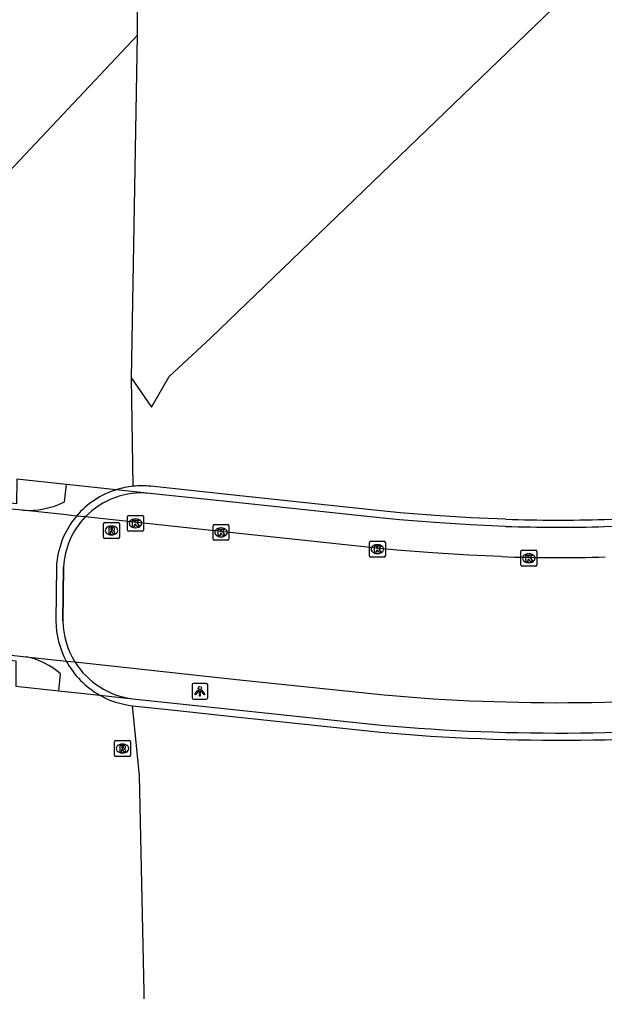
# Model space of a CAD drawing. Extents: x 156141 to 158132, y 385651 to 388399.
# Drawn here: x 156269.3 to 156306.4, y 386826.5 to 386888 of the extents above; entities that cross this region are included whole.
import ezdxf

# ---------------------------------------------------------------- set-up
doc = ezdxf.new("R2010")
doc.units = 0
for name, color, linetype in [('IMGEO_Berm_gesloten', 7, 'Continuous'), ('IMGEO_Berm_groen', 7, 'Continuous'), ('IMGEO_Grasland_overig', 7, 'Continuous'), ('IMGEO_Kolk', 7, 'Continuous'), ('IMGEO_Lichtpunt', 7, 'Continuous'), ('IMGEO_Loofbos', 7, 'Continuous'), ('IMGEO_Muur', 7, 'Continuous'), ('IMGEO_Rijbaan_lokaal_gesloten', 7, 'Continuous'), ('IMGEO_Rioolput', 7, 'Continuous'), ('IMGEO_Tunneldeel', 7, 'Continuous')]:
    doc.layers.add(name, color=color, linetype=linetype)

msp = doc.modelspace()

# ---------------------------------------------------------------- linework, layer by layer
at = {"layer": 'IMGEO_Berm_gesloten'}
for points in [[(156277.592, 386857.978), (156277.2, 386858.023), (156275.455, 386858.208), (156272.304, 386858.547)], [(156271.818, 386845.493), (156274.42, 386845.213), (156276.515, 386844.988)]]:
    msp.add_lwpolyline(points, dxfattribs=at)
for centre, radius, start, end in [((156277.071, 386853.047), 4.958, 83.96884, 136.07155), ((156277.097, 386849.961), 5.007, 211.91593, 263.32381)]:
    msp.add_arc(centre, radius, start, end, dxfattribs=at)
at = {"layer": 'IMGEO_Berm_groen'}
for points in [[(156276.799, 386886.958), (156276.824, 386890.351), (156276.106, 386896.906), (156275.882, 386904.169), (156276.241, 386909.672), (156276.475, 386916.78), (156278.19, 386927.658), (156278.176, 386935.133)], [(156276.799, 386886.958), (156268.353, 386877.992)]]:
    msp.add_lwpolyline(points, dxfattribs=at)
at = {"layer": 'IMGEO_Grasland_overig'}
for points in [[(156276.536, 386858.429), (156276.424, 386865.259)], [(156277.896, 386798.254), (156278.144, 386800.857), (156277.263, 386824.484), (156276.934, 386840.126), (156276.483, 386844.546)]]:
    msp.add_lwpolyline(points, dxfattribs=at)
at = {"layer": 'IMGEO_Kolk'}
for p, q in [((156276.177, 386855.658), (156276.177, 386856.51)), ((156276.252, 386856.584), (156277.104, 386856.584)), ((156277.178, 386856.51), (156277.178, 386855.658)), ((156276.665, 386856.364), (156276.69, 386856.364)), ((156281.589, 386855.083), (156281.589, 386855.935)), ((156281.664, 386856.009), (156282.516, 386856.009)), ((156282.59, 386855.935), (156282.59, 386855.083)), ((156277.104, 386855.584), (156276.252, 386855.584)), ((156276.688, 386855.804), (156276.663, 386855.804)), ((156282.1, 386855.229), (156282.075, 386855.229)), ((156282.077, 386855.789), (156282.102, 386855.789)), ((156282.516, 386855.009), (156281.664, 386855.009)), ((156291.485, 386854.025), (156291.485, 386854.877)), ((156291.56, 386854.951), (156292.412, 386854.951)), ((156291.973, 386854.731), (156291.998, 386854.731)), ((156292.486, 386854.877), (156292.486, 386854.025)), ((156291.996, 386854.171), (156291.971, 386854.171)), ((156301.063, 386853.451), (156301.063, 386854.303)), ((156301.138, 386854.377), (156301.99, 386854.377)), ((156301.551, 386854.157), (156301.576, 386854.157)), ((156302.064, 386854.303), (156302.064, 386853.451)), ((156292.412, 386853.951), (156291.56, 386853.951)), ((156301.99, 386853.377), (156301.138, 386853.377)), ((156301.574, 386853.597), (156301.549, 386853.597))]:
    msp.add_line(p, q, dxfattribs=at)
for points in [[(156276.177, 386855.658), (156276.177, 386856.51)], [(156276.252, 386856.584), (156277.104, 386856.584)], [(156277.178, 386856.51), (156277.178, 386855.658)], [(156276.498, 386856.284), (156276.621, 386856.284), (156276.621, 386856.133), (156276.751, 386856.284), (156276.915, 386856.284), (156276.769, 386856.133), (156276.922, 386855.884), (156276.77, 386855.884), (156276.685, 386856.048), (156276.621, 386855.981), (156276.621, 386855.884), (156276.498, 386855.884), (156276.498, 386856.284)], [(156281.589, 386855.083), (156281.589, 386855.935)], [(156281.664, 386856.009), (156282.516, 386856.009)], [(156282.59, 386855.935), (156282.59, 386855.083)], [(156277.104, 386855.584), (156276.252, 386855.584)], [(156281.91, 386855.709), (156282.033, 386855.709), (156282.033, 386855.558), (156282.163, 386855.709), (156282.327, 386855.709), (156282.181, 386855.558), (156282.334, 386855.309), (156282.182, 386855.309), (156282.097, 386855.473), (156282.033, 386855.406), (156282.033, 386855.309), (156281.91, 386855.309), (156281.91, 386855.709)], [(156282.516, 386855.009), (156281.664, 386855.009)], [(156291.485, 386854.025), (156291.485, 386854.877)], [(156291.56, 386854.951), (156292.412, 386854.951)], [(156291.806, 386854.651), (156291.929, 386854.651), (156291.929, 386854.5), (156292.059, 386854.651), (156292.223, 386854.651), (156292.077, 386854.5), (156292.23, 386854.251), (156292.078, 386854.251), (156291.993, 386854.415), (156291.929, 386854.348), (156291.929, 386854.251), (156291.806, 386854.251), (156291.806, 386854.651)], [(156292.486, 386854.877), (156292.486, 386854.025)], [(156301.063, 386853.451), (156301.063, 386854.303)], [(156301.138, 386854.377), (156301.99, 386854.377)], [(156301.384, 386854.077), (156301.507, 386854.077), (156301.507, 386853.926), (156301.637, 386854.077), (156301.801, 386854.077), (156301.655, 386853.926), (156301.808, 386853.677), (156301.656, 386853.677), (156301.571, 386853.841), (156301.507, 386853.774), (156301.507, 386853.677), (156301.384, 386853.677), (156301.384, 386854.077)], [(156302.064, 386854.303), (156302.064, 386853.451)], [(156292.412, 386853.951), (156291.56, 386853.951)], [(156301.99, 386853.377), (156301.138, 386853.377)]]:
    msp.add_lwpolyline(points, dxfattribs=at)
for centre, start, end in [((156276.254, 386856.508), 91.55205, 178.44795), ((156276.254, 386856.508), 91.55205, 178.44795), ((156277.102, 386856.508), 1.55205, 88.44795), ((156277.102, 386856.508), 1.55205, 88.44795), ((156281.666, 386855.933), 91.55205, 178.44795), ((156281.666, 386855.933), 91.55205, 178.44795), ((156282.514, 386855.933), 1.55205, 88.44795), ((156282.514, 386855.933), 1.55205, 88.44795), ((156276.254, 386855.66), 181.55205, 268.44795), ((156276.254, 386855.66), 181.55205, 268.44795), ((156277.102, 386855.66), 271.55205, 358.44795), ((156277.102, 386855.66), 271.55205, 358.44795), ((156281.666, 386855.085), 181.55205, 268.44795), ((156281.666, 386855.085), 181.55205, 268.44795), ((156282.514, 386855.085), 271.55205, 358.44795), ((156282.514, 386855.085), 271.55205, 358.44795), ((156291.562, 386854.875), 91.55205, 178.44795), ((156291.562, 386854.875), 91.55205, 178.44795), ((156292.41, 386854.875), 1.55205, 88.44795), ((156292.41, 386854.875), 1.55205, 88.44795), ((156291.562, 386854.027), 181.55205, 268.44795), ((156291.562, 386854.027), 181.55205, 268.44795), ((156292.41, 386854.027), 271.55205, 358.44795), ((156292.41, 386854.027), 271.55205, 358.44795), ((156301.14, 386854.301), 91.55205, 178.44795), ((156301.14, 386854.301), 91.55205, 178.44795), ((156301.988, 386854.301), 1.55205, 88.44795), ((156301.988, 386854.301), 1.55205, 88.44795), ((156301.14, 386853.453), 181.55205, 268.44795), ((156301.14, 386853.453), 181.55205, 268.44795), ((156301.988, 386853.453), 271.55205, 358.44795), ((156301.988, 386853.453), 271.55205, 358.44795)]:
    msp.add_arc(centre, 0.0765, start, end, dxfattribs=at)
for centre, major_axis, ratio, start_param, end_param in [((156276.664, 386856.084), (-0.387, 0.002), 0.722429, 4.712389, 7.853982), ((156276.689, 386856.084), (-0.39, 0.002), 0.717154, 1.570796, 4.712389), ((156282.076, 386855.509), (-0.387, 0.002), 0.722429, 4.712389, 7.853982), ((156282.101, 386855.509), (-0.39, 0.002), 0.717154, 1.570796, 4.712389), ((156291.972, 386854.451), (-0.387, 0.002), 0.722429, 4.712389, 7.853982), ((156291.997, 386854.451), (-0.39, 0.002), 0.717154, 1.570796, 4.712389), ((156301.55, 386853.877), (-0.387, 0.002), 0.722429, 4.712389, 7.853982), ((156301.575, 386853.877), (-0.39, 0.002), 0.717154, 1.570796, 4.712389)]:
    msp.add_ellipse(centre, major_axis=major_axis, ratio=ratio, start_param=start_param, end_param=end_param, dxfattribs=at)
at = {"layer": 'IMGEO_Lichtpunt'}
for p, q in [((156280.254, 386845.863), (156280.254, 386845.056)), ((156280.254, 386845.863), (156280.254, 386845.056)), ((156281.156, 386845.958), (156280.348, 386845.958)), ((156281.156, 386845.958), (156280.348, 386845.958)), ((156281.25, 386845.056), (156281.25, 386845.863)), ((156281.25, 386845.056), (156281.25, 386845.863)), ((156280.348, 386844.962), (156281.156, 386844.962)), ((156280.348, 386844.962), (156281.156, 386844.962))]:
    msp.add_line(p, q, dxfattribs=at)
for points in [[(156280.628, 386845.527), (156280.667, 386845.499), (156280.479, 386845.237), (156280.441, 386845.264), (156280.628, 386845.527)], [(156280.73, 386845.479), (156280.777, 386845.479), (156280.777, 386845.157), (156280.73, 386845.157), (156280.73, 386845.479)], [(156280.84, 386845.499), (156280.878, 386845.526), (156281.065, 386845.264), (156281.026, 386845.236), (156280.84, 386845.499)]]:
    msp.add_lwpolyline(points, dxfattribs=at)
msp.add_circle((156280.753, 386845.661), 0.0994, dxfattribs=at)
for centre, start, end in [((156280.348, 386845.863), 90, 180), ((156280.348, 386845.863), 90, 180), ((156281.156, 386845.863), 0, 90), ((156281.156, 386845.863), 0, 90), ((156280.348, 386845.056), 180, 270), ((156280.348, 386845.056), 180, 270), ((156281.156, 386845.056), 270, 0), ((156281.156, 386845.056), 270, 360)]:
    msp.add_arc(centre, 0.0946, start, end, dxfattribs=at)
at = {"layer": 'IMGEO_Loofbos'}
for points in [[(156276.424, 386865.259), (156277.685, 386863.441), (156278.805, 386865.379), (156281.416, 386867.797), (156304.228, 386889.775), (156316.36, 386901.205), (156325.526, 386909.693), (156330.56, 386914.62), (156339.708, 386922.651)], [(156276.424, 386865.259), (156276.799, 386886.958)]]:
    msp.add_lwpolyline(points, dxfattribs=at)
at = {"layer": 'IMGEO_Muur'}
for points in [[(156330.56, 386914.62), (156325.526, 386909.693), (156316.36, 386901.205), (156304.228, 386889.775), (156281.416, 386867.797), (156278.805, 386865.379)], [(156277.685, 386863.441), (156278.805, 386865.379)], [(156269.523, 386856.911), (156269.073, 386856.959), (156231.594, 386861.011)], [(156272.18, 386857.452), (156272.304, 386858.547)], [(156300.115, 386856.342), (156297.887, 386856.439), (156295.644, 386856.576), (156293.416, 386856.756), (156291.58, 386856.934), (156283.092, 386857.839), (156277.64, 386858.425)], [(156300.098, 386855.892), (156297.864, 386855.99), (156295.613, 386856.127), (156293.376, 386856.308), (156291.534, 386856.486), (156283.044, 386857.391), (156277.592, 386857.978)], [(156271.675, 386853.326), (156271.64, 386849.906)], [(156272.125, 386853.312), (156272.09, 386849.906)], [(156232.968, 386851.613), (156269.006, 386847.727), (156269.763, 386847.645)], [(156271.818, 386845.493), (156271.941, 386846.569)], [(156276.515, 386844.988), (156282.872, 386844.305), (156292.228, 386843.316)], [(156276.483, 386844.546), (156279.139, 386844.26), (156282.825, 386843.857), (156292.184, 386842.868)]]:
    msp.add_lwpolyline(points, dxfattribs=at)
for centre, radius, start, end in [((156277.08, 386853.016), 5.44, 95.73416, 107.37454), ((156277.068, 386853), 5.455, 83.98485, 95.59997), ((156277.068, 386853.058), 5.396, 107.3899, 139.7365), ((156277.071, 386853.047), 4.958, 83.96884, 136.07155), ((156269.896, 386861.873), 4.976, 265.6968, 297.32089), ((156303.779, 386965.403), 109.106, 271.34831, 276.8956), ((156277.062, 386853.055), 5.394, 139.67294, 177.12362), ((156277.065, 386853.058), 4.947, 136.11275, 177.05519), ((156303.778, 386965.398), 109.55, 271.3484, 276.89522), ((156303.455, 386957.847), 102.011, 268.11409, 271.62955), ((156303.458, 386957.412), 101.125, 268.1058, 271.63674), ((156277.111, 386849.973), 5.471, 180.70477, 208.3767), ((156277.11, 386849.966), 5.02, 180.67942, 211.88173), ((156268.762, 386842.877), 4.872, 49.27219, 78.14619), ((156277.097, 386849.967), 5.456, 208.39044, 240.61965), ((156277.097, 386849.961), 5.007, 211.91593, 263.32381), ((156277.096, 386849.967), 5.456, 240.6223, 263.54404), ((156304.111, 386960.413), 117.589, 270.34898, 276.4538), ((156303.419, 386968.841), 126.023, 264.90536, 270.64019), ((156304.105, 386960.476), 118.103, 270.35228, 276.45291), ((156303.408, 386968.585), 126.217, 264.89826, 270.64609)]:
    msp.add_arc(centre, radius, start, end, dxfattribs=at)
at = {"layer": 'IMGEO_Rijbaan_lokaal_gesloten'}
for points in [[(156273.5, 386856.487), (156272.95, 386856.546), (156272.118, 386856.636), (156269.523, 386856.911)], [(156299.836, 386853.98), (156297.768, 386854.072), (156295.477, 386854.212), (156293.206, 386854.395), (156291.34, 386854.576), (156282.84, 386855.482), (156273.5, 386856.487)], [(156269.763, 386847.645), (156272.297, 386847.373), (156272.847, 386847.314)], [(156272.847, 386847.314), (156283.076, 386846.214), (156292.414, 386845.227)]]:
    msp.add_lwpolyline(points, dxfattribs=at)
for centre, radius, start, end in [((156303.447, 386956.558), 102.642, 267.98408, 271.64937), ((156304.134, 386960.019), 115.275, 270.33648, 276.4647), ((156303.433, 386969.235), 124.496, 264.92205, 270.63406)]:
    msp.add_arc(centre, radius, start, end, dxfattribs=at)
at = {"layer": 'IMGEO_Rioolput'}
for p, q in [((156274.66, 386855.207), (156274.66, 386856.059)), ((156274.735, 386856.133), (156275.587, 386856.133)), ((156275.148, 386855.913), (156275.173, 386855.913)), ((156275.661, 386856.059), (156275.661, 386855.207)), ((156275.171, 386855.353), (156275.146, 386855.353)), ((156275.587, 386855.133), (156274.735, 386855.133)), ((156275.43, 386842.339), (156276.282, 386842.339)), ((156275.355, 386841.413), (156275.355, 386842.265)), ((156275.843, 386842.119), (156275.868, 386842.119)), ((156276.356, 386842.265), (156276.356, 386841.413)), ((156276.282, 386841.339), (156275.43, 386841.339)), ((156275.866, 386841.559), (156275.841, 386841.559))]:
    msp.add_line(p, q, dxfattribs=at)
for points in [[(156274.66, 386855.207), (156274.66, 386856.059)], [(156274.735, 386856.133), (156275.587, 386856.133)], [(156275.249, 386855.831), (156274.997, 386855.833), (156274.997, 386855.433)], [(156275.661, 386856.059), (156275.661, 386855.207)], [(156274.997, 386855.433), (156275.121, 386855.433), (156275.121, 386855.595), (156275.132, 386855.595)], [(156275.175, 386855.752), (156275.121, 386855.752), (156275.121, 386855.671)], [(156275.121, 386855.671), (156275.173, 386855.671)], [(156275.179, 386855.566), (156275.25, 386855.433), (156275.39, 386855.433), (156275.325, 386855.559)], [(156275.587, 386855.133), (156274.735, 386855.133)], [(156275.43, 386842.339), (156276.282, 386842.339)], [(156275.355, 386841.413), (156275.355, 386842.265)], [(156275.944, 386842.037), (156275.692, 386842.039), (156275.692, 386841.639)], [(156275.692, 386841.639), (156275.816, 386841.639), (156275.816, 386841.801), (156275.827, 386841.801)], [(156275.87, 386841.958), (156275.816, 386841.958), (156275.816, 386841.877)], [(156275.816, 386841.877), (156275.868, 386841.877)], [(156275.874, 386841.772), (156275.945, 386841.639), (156276.085, 386841.639), (156276.02, 386841.765)], [(156276.356, 386842.265), (156276.356, 386841.413)], [(156276.282, 386841.339), (156275.43, 386841.339)]]:
    msp.add_lwpolyline(points, dxfattribs=at)
for centre, radius, start, end in [((156274.737, 386856.057), 0.0765, 91.55205, 178.44795), ((156274.737, 386856.057), 0.0765, 91.55205, 178.44795), ((156275.248, 386855.721), 0.109, 350.36119, 89.41601), ((156275.585, 386856.057), 0.0765, 1.55205, 88.44795), ((156275.585, 386856.057), 0.0765, 1.55205, 88.44795), ((156275.131, 386855.542), 0.0533, 26.02933, 88.69889), ((156275.157, 386855.86), 0.19, 274.7715, 282.96867), ((156275.181, 386855.656), 0.0964, 77.00612, 93.18647), ((156275.195, 386855.713), 0.0378, 276.66336, 79.67722), ((156275.246, 386855.721), 0.112, 277.58423, 350.98172), ((156275.23, 386855.506), 0.108, 29.51342, 73.79051), ((156274.737, 386855.209), 0.0765, 181.55205, 268.44795), ((156274.737, 386855.209), 0.0765, 181.55205, 268.44795), ((156275.585, 386855.209), 0.0765, 271.55205, 358.44795), ((156275.585, 386855.209), 0.0765, 271.55205, 358.44795), ((156275.432, 386842.263), 0.0765, 91.55205, 178.44795), ((156275.432, 386842.263), 0.0765, 91.55205, 178.44795), ((156276.28, 386842.263), 0.0765, 1.55205, 88.44795), ((156276.28, 386842.263), 0.0765, 1.55205, 88.44795), ((156275.826, 386841.748), 0.0533, 26.02933, 88.69889), ((156275.852, 386842.066), 0.19, 274.7715, 282.96867), ((156275.876, 386841.862), 0.0964, 77.00612, 93.18647), ((156275.89, 386841.919), 0.0378, 276.66336, 79.67722), ((156275.943, 386841.927), 0.109, 350.36119, 89.41601), ((156275.941, 386841.927), 0.112, 277.58423, 350.98172), ((156275.925, 386841.712), 0.108, 29.51342, 73.79051), ((156275.432, 386841.415), 0.0765, 181.55205, 268.44795), ((156275.432, 386841.415), 0.0765, 181.55205, 268.44795), ((156276.28, 386841.415), 0.0765, 271.55205, 358.44795), ((156276.28, 386841.415), 0.0765, 271.55205, 358.44795)]:
    msp.add_arc(centre, radius, start, end, dxfattribs=at)
for centre, major_axis, ratio, start_param, end_param in [((156275.147, 386855.633), (-0.387, 0.002), 0.722429, 4.712389, 7.853982), ((156275.172, 386855.633), (-0.39, 0.002), 0.717154, 1.570796, 4.712389), ((156275.842, 386841.839), (-0.387, 0.002), 0.722429, 4.712389, 7.853982), ((156275.867, 386841.839), (-0.39, 0.002), 0.717154, 1.570796, 4.712389)]:
    msp.add_ellipse(centre, major_axis=major_axis, ratio=ratio, start_param=start_param, end_param=end_param, dxfattribs=at)
at = {"layer": 'IMGEO_Tunneldeel'}
for points in [[(156277.592, 386857.978), (156277.2, 386858.023), (156275.455, 386858.208), (156272.304, 386858.547), (156269.166, 386858.88), (156269.141, 386857.307), (156231.543, 386861.361), (156233.017, 386851.278)], [(156272.09, 386849.906), (156272.125, 386853.312)], [(156233.017, 386851.278), (156269.103, 386847.39), (156269.117, 386845.784), (156271.818, 386845.493), (156274.42, 386845.213), (156276.515, 386844.988)]]:
    msp.add_lwpolyline(points, dxfattribs=at)
for centre, radius, start, end in [((156277.071, 386853.047), 4.958, 83.96884, 136.07155), ((156277.065, 386853.058), 4.947, 136.11275, 177.05519), ((156277.11, 386849.966), 5.02, 180.67942, 211.88173), ((156277.097, 386849.961), 5.007, 211.91593, 263.32381)]:
    msp.add_arc(centre, radius, start, end, dxfattribs=at)

doc.saveas('drawing.dxf')
